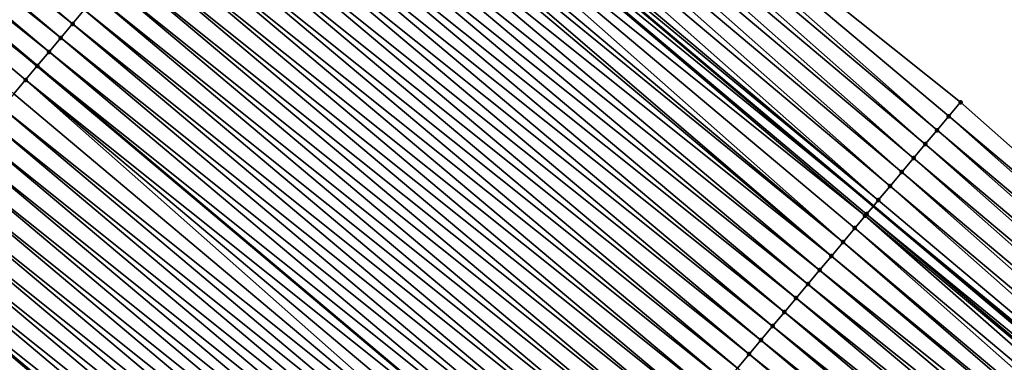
# Model space of a CAD drawing. Header units: feet. Extents: x 2007189 to 2022806, y 818621 to 837694.
# Tile 350 of 680: x 2015716 to 2015743, y 820004 to 820013. Entities that reach past the tile are written whole.
import ezdxf

# ---------------------------------------------------------------- set-up
doc = ezdxf.new("R2010")
doc.units = ezdxf.units.FT
doc.header["$MEASUREMENT"] = 0
for name, color, linetype, lineweight in [('EP_Travel Lane', 172, 'Continuous', 53), ('Road Shots', 141, 'Continuous', 100), ('Road X-Section', 40, 'Continuous', 13), ('STRIPING', 60, 'Continuous', 53)]:
    doc.layers.add(name, color=color, linetype=linetype, lineweight=lineweight)
doc.layers.add('I-77-MM17-21_SB-Surface-Border', color=7, linetype='Continuous')
doc.layers.add('I-77-MM17-21_SB-Surface-TIN', color=7, linetype='Continuous')

msp = doc.modelspace()

# ---------------------------------------------------------------- linework, layer by layer
at = {"layer": 'EP_Travel Lane'}
msp.add_polyline3d([(2015616.741094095, 820110.8309482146, 255.9642285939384), (2015632.038367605, 820097.9493019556, 256.2039738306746), (2015647.323448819, 820085.0801793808, 256.4357405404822), (2015662.625467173, 820072.2042372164, 256.6787347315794), (2015677.927200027, 820059.3285352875, 256.955127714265), (2015693.229016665, 820046.4527628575, 257.2217161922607), (2015708.530959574, 820033.5768841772, 257.4735372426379), (2015723.832899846, 820020.7010077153, 257.7256667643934), (2015739.134900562, 820007.8250803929, 257.9707285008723), (2015754.437269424, 819994.9488432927, 258.1727230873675), (2015769.739426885, 819982.0727840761, 258.3994499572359), (2015785.041418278, 819969.1968645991, 258.6456022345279), (2015800.343797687, 819956.3280257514, 258.8786010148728), (2015815.66086029, 819943.4708387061, 259.1643164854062)], dxfattribs=at)
at = {"layer": 'I-77-MM17-21_SB-Surface-Border', "color": 3, "linetype": 'Continuous', "lineweight": -3}
msp.add_polyline3d([(2015618.094874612, 820112.4372928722, 255.884433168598), (2015632.747671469, 820098.7910225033, 256.1675215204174), (2015648.677806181, 820086.6915968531, 256.3757903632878), (2015664.313272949, 820074.2118251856, 256.5713757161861), (2015679.626488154, 820061.3497516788, 256.8453437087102), (2015695.261391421, 820048.8704533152, 257.1067912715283), (2015710.57488318, 820036.0081475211, 257.3484328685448), (2015725.888384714, 820023.1458335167, 257.5889319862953), (2015741.523438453, 820010.666408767, 257.8327977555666), (2015756.515478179, 819997.4211295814, 258.0593628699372), (2015771.507195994, 819984.1761207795, 258.3235594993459), (2015786.820838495, 819971.3136883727, 258.5475850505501), (2015801.80948432, 819958.0731653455, 258.8288225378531), (2015816.483349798, 819944.4502775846, 259.1431098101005)], dxfattribs=at)
at = {"layer": 'I-77-MM17-21_SB-Surface-TIN', "color": 128, "linetype": 'Continuous', "lineweight": -3}
for points in [[(2015717.204797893, 820012.8092324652, 257.6941516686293), (2015701.891325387, 820025.6715220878, 257.4502597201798), (2015701.569768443, 820025.2886368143, 257.4474498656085)], [(2015717.204797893, 820012.8092324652, 257.6941516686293), (2015717.526360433, 820013.1921130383, 257.6963074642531), (2015701.891325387, 820025.6715220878, 257.4502597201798)], [(2015716.883238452, 820012.4263492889, 257.691633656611), (2015701.569768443, 820025.2886368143, 257.4474498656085), (2015701.248210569, 820024.9057523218, 257.4447486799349)], [(2015716.883238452, 820012.4263492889, 257.691633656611), (2015717.204797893, 820012.8092324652, 257.6941516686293), (2015701.569768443, 820025.2886368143, 257.4474498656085)], [(2015716.561679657, 820012.0434655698, 257.6890400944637), (2015701.248210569, 820024.9057523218, 257.4447486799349), (2015700.926726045, 820024.5228059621, 257.4334594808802)], [(2015716.561679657, 820012.0434655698, 257.6890400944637), (2015716.883238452, 820012.4263492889, 257.691633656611), (2015701.248210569, 820024.9057523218, 257.4447486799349)], [(2015700.605205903, 820024.1398900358, 257.4263630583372), (2015716.240163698, 820011.660545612, 257.6814249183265), (2015700.926726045, 820024.5228059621, 257.4334594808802)], [(2015716.561679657, 820012.0434655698, 257.6890400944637), (2015700.926726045, 820024.5228059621, 257.4334594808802), (2015716.240163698, 820011.660545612, 257.6814249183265)], [(2015715.91866576, 820011.2776110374, 257.6717333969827), (2015716.240163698, 820011.660545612, 257.6814249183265), (2015700.605205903, 820024.1398900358, 257.4263630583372)], [(2015715.597072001, 820010.8947566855, 257.6732264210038), (2015715.91866576, 820011.2776110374, 257.6717333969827), (2015700.605205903, 820024.1398900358, 257.4263630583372)], [(2015740.879982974, 820009.9009251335, 257.8671031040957), (2015725.888384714, 820023.1458335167, 257.5889319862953), (2015725.566631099, 820022.7631134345, 257.6091092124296)], [(2015740.879982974, 820009.9009251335, 257.8671031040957), (2015741.201706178, 820010.2836707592, 257.8504804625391), (2015725.888384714, 820023.1458335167, 257.5889319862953)], [(2015741.201706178, 820010.2836707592, 257.8504804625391), (2015741.523438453, 820010.666408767, 257.8327977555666), (2015725.888384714, 820023.1458335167, 257.5889319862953)], [(2015740.558295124, 820009.518149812, 257.8795934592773), (2015725.566631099, 820022.7631134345, 257.6091092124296), (2015725.244922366, 820022.3803556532, 257.6240404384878)], [(2015740.558295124, 820009.518149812, 257.8795934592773), (2015740.879982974, 820009.9009251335, 257.8671031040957), (2015725.566631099, 820022.7631134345, 257.6091092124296)], [(2015740.236601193, 820009.1353795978, 257.8927945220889), (2015725.244922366, 820022.3803556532, 257.6240404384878), (2015724.923166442, 820021.9976375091, 257.6444873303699)], [(2015740.236601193, 820009.1353795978, 257.8927945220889), (2015740.558295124, 820009.518149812, 257.8795934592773), (2015725.244922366, 820022.3803556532, 257.6240404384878)], [(2015739.914858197, 820008.752650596, 257.9117304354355), (2015724.923166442, 820021.9976375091, 257.6444873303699), (2015724.601401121, 820021.614927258, 257.6660325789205)], [(2015739.914858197, 820008.752650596, 257.9117304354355), (2015740.236601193, 820009.1353795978, 257.8927945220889), (2015724.923166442, 820021.9976375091, 257.6444873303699)], [(2015739.592962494, 820008.3700498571, 257.9485147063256), (2015724.601401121, 820021.614927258, 257.6660325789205), (2015724.279530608, 820021.232305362, 257.699872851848)], [(2015739.592962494, 820008.3700498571, 257.9485147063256), (2015739.914858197, 820008.752650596, 257.9117304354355), (2015724.601401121, 820021.614927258, 257.6660325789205)], [(2015739.271235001, 820007.9873078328, 257.9656385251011), (2015724.279530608, 820021.232305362, 257.699872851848), (2015723.95778847, 820020.8495756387, 257.7187084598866)], [(2015739.271235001, 820007.9873078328, 257.9656385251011), (2015739.592962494, 820008.3700498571, 257.9485147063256), (2015724.279530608, 820021.232305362, 257.699872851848)], [(2015739.271235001, 820007.9873078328, 257.9656385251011), (2015723.95778847, 820020.8495756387, 257.7187084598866), (2015723.832899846, 820020.7010077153, 257.7256667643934)], [(2015723.636054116, 820020.4668393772, 257.7366342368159), (2015739.134900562, 820007.8250803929, 257.9707285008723), (2015723.832899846, 820020.7010077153, 257.7256667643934)], [(2015739.271235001, 820007.9873078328, 257.9656385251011), (2015723.832899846, 820020.7010077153, 257.7256667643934), (2015739.134900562, 820007.8250803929, 257.9707285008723)], [(2015738.909977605, 820007.5574210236, 257.9780642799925), (2015723.636054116, 820020.4668393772, 257.7366342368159), (2015723.314450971, 820020.0839929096, 257.7392244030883)], [(2015738.949551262, 820007.6045290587, 257.9776484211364), (2015739.134900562, 820007.8250803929, 257.9707285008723), (2015723.636054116, 820020.4668393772, 257.7366342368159)], [(2015738.909977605, 820007.5574210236, 257.9780642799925), (2015738.949551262, 820007.6045290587, 257.9776484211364), (2015723.636054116, 820020.4668393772, 257.7366342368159)], [(2015738.306414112, 820006.8387780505, 257.9747474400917), (2015723.314450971, 820020.0839929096, 257.7392244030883), (2015722.992830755, 820019.70116078, 257.7438097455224)], [(2015738.306414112, 820006.8387780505, 257.9747474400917), (2015738.627994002, 820007.2216440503, 257.9748753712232), (2015723.314450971, 820020.0839929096, 257.7392244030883)], [(2015738.627994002, 820007.2216440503, 257.9748753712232), (2015738.909977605, 820007.5574210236, 257.9780642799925), (2015723.314450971, 820020.0839929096, 257.7392244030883)], [(2015738.306414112, 820006.8387780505, 257.9747474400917), (2015722.992830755, 820019.70116078, 257.7438097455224), (2015722.806949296, 820019.4798713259, 257.7447117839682)], [(2015737.984840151, 820006.4559070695, 257.9739263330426), (2015722.671244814, 820019.3182998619, 257.7443890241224), (2015722.349683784, 820018.9354180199, 257.7420566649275)], [(2015737.984840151, 820006.4559070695, 257.9739263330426), (2015722.806949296, 820019.4798713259, 257.7447117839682), (2015722.671244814, 820019.3182998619, 257.7443890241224)], [(2015737.984840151, 820006.4559070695, 257.9739263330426), (2015738.306414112, 820006.8387780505, 257.9747474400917), (2015722.806949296, 820019.4798713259, 257.7447117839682)], [(2015737.663289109, 820006.073016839, 257.9704266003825), (2015722.349683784, 820018.9354180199, 257.7420566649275), (2015722.028131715, 820018.5525286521, 257.738677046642)], [(2015737.663289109, 820006.073016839, 257.9704266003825), (2015737.984840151, 820006.4559070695, 257.9739263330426), (2015722.349683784, 820018.9354180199, 257.7420566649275)], [(2015737.341740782, 820005.6901243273, 257.9666094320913), (2015722.028131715, 820018.5525286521, 257.738677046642), (2015721.706577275, 820018.1696412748, 257.7355744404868)], [(2015737.341740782, 820005.6901243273, 257.9666094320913), (2015737.663289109, 820006.073016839, 257.9704266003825), (2015722.028131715, 820018.5525286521, 257.738677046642)], [(2015737.020183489, 820005.3072393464, 257.9638402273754), (2015721.706577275, 820018.1696412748, 257.7355744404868), (2015721.385021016, 820017.786755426, 257.7326845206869)], [(2015737.020183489, 820005.3072393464, 257.9638402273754), (2015737.341740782, 820005.6901243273, 257.9666094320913), (2015721.706577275, 820018.1696412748, 257.7355744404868)], [(2015736.698614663, 820004.9243640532, 257.9624190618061), (2015721.385021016, 820017.786755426, 257.7326845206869), (2015721.063472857, 820017.403862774, 257.7288478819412)], [(2015736.698614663, 820004.9243640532, 257.9624190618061), (2015737.020183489, 820005.3072393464, 257.9638402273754), (2015721.385021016, 820017.786755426, 257.7326845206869)], [(2015736.377058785, 820004.5414778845, 257.9594845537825), (2015721.063472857, 820017.403862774, 257.7288478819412), (2015720.741913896, 820017.0209791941, 257.7262737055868)], [(2015736.377058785, 820004.5414778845, 257.9594845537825), (2015736.698614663, 820004.9243640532, 257.9624190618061), (2015721.063472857, 820017.403862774, 257.7288478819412)], [(2015736.055504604, 820004.1585902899, 257.9563516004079), (2015720.741913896, 820017.0209791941, 257.7262737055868), (2015720.420361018, 820016.6380905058, 257.7229886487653)], [(2015736.055504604, 820004.1585902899, 257.9563516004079), (2015736.377058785, 820004.5414778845, 257.9594845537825), (2015720.741913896, 820017.0209791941, 257.7262737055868)], [(2015735.733963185, 820003.7756919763, 257.9517270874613), (2015720.420361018, 820016.6380905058, 257.7229886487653), (2015720.098814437, 820016.2551965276, 257.7189674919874)], [(2015735.733963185, 820003.7756919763, 257.9517270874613), (2015736.055504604, 820004.1585902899, 257.9563516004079), (2015720.420361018, 820016.6380905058, 257.7229886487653)], [(2015735.412427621, 820003.3927887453, 257.9464182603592), (2015720.098814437, 820016.2551965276, 257.7189674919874), (2015719.777266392, 820015.8723037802, 257.7151175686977)], [(2015735.412427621, 820003.3927887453, 257.9464182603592), (2015735.733963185, 820003.7756919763, 257.9517270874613), (2015720.098814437, 820016.2551965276, 257.7189674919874)], [(2015735.090872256, 820003.0099021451, 257.9434237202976), (2015719.777266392, 820015.8723037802, 257.7151175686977), (2015719.455704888, 820015.4894223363, 257.7128406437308)], [(2015735.090872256, 820003.0099021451, 257.9434237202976), (2015735.412427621, 820003.3927887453, 257.9464182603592), (2015719.777266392, 820015.8723037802, 257.7151175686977)], [(2015734.769300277, 820002.6270294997, 257.9423710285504), (2015719.455704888, 820015.4894223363, 257.7128406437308), (2015719.134145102, 820015.106539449, 257.7103628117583)], [(2015734.769300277, 820002.6270294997, 257.9423710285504), (2015735.090872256, 820003.0099021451, 257.9434237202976), (2015719.455704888, 820015.4894223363, 257.7128406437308)], [(2015734.447733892, 820002.2441521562, 257.940664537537), (2015719.134145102, 820015.106539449, 257.7103628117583), (2015718.812587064, 820014.723655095, 257.7076808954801)], [(2015734.447733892, 820002.2441521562, 257.940664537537), (2015734.769300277, 820002.6270294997, 257.9423710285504), (2015719.134145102, 820015.106539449, 257.7103628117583)], [(2015734.12618109, 820001.8612634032, 257.9373704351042), (2015718.812587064, 820014.723655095, 257.7076808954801), (2015718.491042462, 820014.3407594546, 257.7034284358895)], [(2015734.12618109, 820001.8612634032, 257.9373704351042), (2015734.447733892, 820002.2441521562, 257.940664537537), (2015718.812587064, 820014.723655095, 257.7076808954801)], [(2015733.804629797, 820001.4783733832, 257.933899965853), (2015718.491042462, 820014.3407594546, 257.7034284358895), (2015718.169489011, 820013.9578712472, 257.7002103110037)], [(2015733.804629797, 820001.4783733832, 257.933899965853), (2015734.12618109, 820001.8612634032, 257.9373704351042), (2015718.491042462, 820014.3407594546, 257.7034284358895)], [(2015733.483062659, 820001.0954966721, 257.9322815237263), (2015718.169489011, 820013.9578712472, 257.7002103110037), (2015717.847920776, 820013.5749954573, 257.6987201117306)], [(2015733.483062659, 820001.0954966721, 257.9322815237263), (2015733.804629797, 820001.4783733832, 257.933899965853), (2015718.169489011, 820013.9578712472, 257.7002103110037)], [(2015733.161495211, 820000.712620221, 257.9306992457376), (2015717.847920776, 820013.5749954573, 257.6987201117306), (2015717.526360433, 820013.1921130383, 257.6963074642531)], [(2015733.161495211, 820000.712620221, 257.9306992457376), (2015733.483062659, 820001.0954966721, 257.9322815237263), (2015717.847920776, 820013.5749954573, 257.6987201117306)], [(2015732.83993036, 820000.3297415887, 257.9288134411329), (2015717.526360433, 820013.1921130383, 257.6963074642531), (2015717.204797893, 820012.8092324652, 257.6941516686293)], [(2015732.83993036, 820000.3297415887, 257.9288134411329), (2015733.161495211, 820000.712620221, 257.9306992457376), (2015717.526360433, 820013.1921130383, 257.6963074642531)], [(2015732.518377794, 819999.9468526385, 257.9254918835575), (2015717.204797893, 820012.8092324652, 257.6941516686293), (2015716.883238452, 820012.4263492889, 257.691633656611)], [(2015732.518377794, 819999.9468526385, 257.9254918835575), (2015732.83993036, 820000.3297415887, 257.9288134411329), (2015717.204797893, 820012.8092324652, 257.6941516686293)], [(2015732.196824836, 819999.5639640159, 257.9222159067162), (2015716.883238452, 820012.4263492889, 257.691633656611), (2015716.561679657, 820012.0434655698, 257.6890400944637)], [(2015732.196824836, 819999.5639640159, 257.9222159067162), (2015732.518377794, 819999.9468526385, 257.9254918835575), (2015716.883238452, 820012.4263492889, 257.691633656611)], [(2015731.875273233, 819999.1810742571, 257.9187818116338), (2015716.561679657, 820012.0434655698, 257.6890400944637), (2015716.240163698, 820011.660545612, 257.6814249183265)], [(2015731.875273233, 819999.1810742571, 257.9187818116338), (2015732.196824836, 819999.5639640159, 257.9222159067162), (2015716.561679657, 820012.0434655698, 257.6890400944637)], [(2015715.91866576, 820011.2776110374, 257.6717333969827), (2015731.553795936, 819998.798121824, 257.9066475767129), (2015716.240163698, 820011.660545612, 257.6814249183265)], [(2015731.875273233, 819999.1810742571, 257.9187818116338), (2015716.240163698, 820011.660545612, 257.6814249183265), (2015731.553795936, 819998.798121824, 257.9066475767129)], [(2015730.910669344, 819998.0323622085, 257.9025275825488), (2015715.91866576, 820011.2776110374, 257.6717333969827), (2015715.597072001, 820010.8947566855, 257.6732264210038)], [(2015731.232271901, 819998.4152091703, 257.9000062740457), (2015731.553795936, 819998.798121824, 257.9066475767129), (2015715.91866576, 820011.2776110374, 257.6717333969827)], [(2015730.910669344, 819998.0323622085, 257.9025275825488), (2015731.232271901, 819998.4152091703, 257.9000062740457), (2015715.91866576, 820011.2776110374, 257.6717333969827)], [(2015730.910669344, 819998.0323622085, 257.9025275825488), (2015715.597072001, 820010.8947566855, 257.6732264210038), (2015715.275488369, 820010.511893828, 257.673535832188)], [(2015756.515478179, 819997.4211295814, 258.0593628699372), (2015741.523438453, 820010.666408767, 257.8327977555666), (2015741.201706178, 820010.2836707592, 257.8504804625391)], [(2015730.589093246, 819997.6494930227, 257.901956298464), (2015715.275488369, 820010.511893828, 257.673535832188), (2015714.953917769, 820010.1290200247, 257.6723220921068)], [(2015730.589093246, 819997.6494930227, 257.901956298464), (2015730.910669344, 819998.0323622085, 257.9025275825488), (2015715.275488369, 820010.511893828, 257.673535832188)], [(2015730.267526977, 819997.2666155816, 257.9002362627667), (2015714.953917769, 820010.1290200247, 257.6723220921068), (2015714.632353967, 820009.7461405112, 257.6703137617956)], [(2015730.267526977, 819997.2666155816, 257.9002362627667), (2015730.589093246, 819997.6494930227, 257.901956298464), (2015714.953917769, 820010.1290200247, 257.6723220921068)], [(2015756.193777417, 819997.0383651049, 258.0733624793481), (2015741.201706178, 820010.2836707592, 257.8504804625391), (2015740.879982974, 820009.9009251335, 257.8671031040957)], [(2015756.193777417, 819997.0383651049, 258.0733624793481), (2015756.515478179, 819997.4211295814, 258.0593628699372), (2015741.201706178, 820010.2836707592, 257.8504804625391)], [(2015755.872104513, 819996.6555772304, 258.0841061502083), (2015740.879982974, 820009.9009251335, 257.8671031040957), (2015740.558295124, 820009.518149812, 257.8795934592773)], [(2015755.872104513, 819996.6555772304, 258.0841061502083), (2015756.193777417, 819997.0383651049, 258.0733624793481), (2015740.879982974, 820009.9009251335, 257.8671031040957)], [(2015729.945957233, 819996.8837410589, 257.8989223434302), (2015714.632353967, 820009.7461405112, 257.6703137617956), (2015714.310787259, 820009.3632634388, 257.6686451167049)], [(2015729.945957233, 819996.8837410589, 257.8989223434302), (2015730.267526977, 819997.2666155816, 257.9002362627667), (2015714.632353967, 820009.7461405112, 257.6703137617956)], [(2015755.550389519, 819996.2728247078, 258.0997691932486), (2015740.558295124, 820009.518149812, 257.8795934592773), (2015740.236601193, 820009.1353795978, 257.8927945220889)], [(2015755.550389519, 819996.2728247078, 258.0997691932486), (2015755.872104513, 819996.6555772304, 258.0841061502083), (2015740.558295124, 820009.518149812, 257.8795934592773)], [(2015729.624378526, 819996.5008740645, 257.8986560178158), (2015714.310787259, 820009.3632634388, 257.6686451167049), (2015713.989211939, 820008.9803936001, 257.6679830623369)], [(2015729.624378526, 819996.5008740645, 257.8986560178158), (2015729.945957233, 819996.8837410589, 257.8989223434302), (2015714.310787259, 820009.3632634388, 257.6686451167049)], [(2015729.302811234, 819996.1179974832, 257.8970556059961), (2015713.989211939, 820008.9803936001, 257.6679830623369), (2015713.66762914, 820008.597530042, 257.6681950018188)], [(2015729.302811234, 819996.1179974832, 257.8970556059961), (2015729.624378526, 819996.5008740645, 257.8986560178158), (2015713.989211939, 820008.9803936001, 257.6679830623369)], [(2015755.228617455, 819995.8901201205, 258.1221026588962), (2015740.236601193, 820009.1353795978, 257.8927945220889), (2015739.914858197, 820008.752650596, 257.9117304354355)], [(2015755.228617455, 819995.8901201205, 258.1221026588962), (2015755.550389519, 819996.2728247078, 258.0997691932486), (2015740.236601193, 820009.1353795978, 257.8927945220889)], [(2015754.906807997, 819995.5074469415, 258.1488067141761), (2015739.914858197, 820008.752650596, 257.9117304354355), (2015739.592962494, 820008.3700498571, 257.9485147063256)], [(2015754.906807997, 819995.5074469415, 258.1488067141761), (2015755.228617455, 819995.8901201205, 258.1221026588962), (2015739.914858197, 820008.752650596, 257.9117304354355)], [(2015728.981260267, 819995.7351071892, 257.8935470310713), (2015713.66762914, 820008.597530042, 257.6681950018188), (2015713.346052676, 820008.2146611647, 257.6676667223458)], [(2015728.981260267, 819995.7351071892, 257.8935470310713), (2015729.302811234, 819996.1179974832, 257.8970556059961), (2015713.66762914, 820008.597530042, 257.6681950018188)], [(2015728.659710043, 819995.3522162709, 257.8899515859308), (2015713.346052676, 820008.2146611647, 257.6676667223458), (2015713.0244732, 820007.8317948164, 257.667490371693)], [(2015728.659710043, 819995.3522162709, 257.8899515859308), (2015728.981260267, 819995.7351071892, 257.8935470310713), (2015713.346052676, 820008.2146611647, 257.6676667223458)], [(2015754.58510923, 819995.1246807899, 258.1625732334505), (2015739.592962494, 820008.3700498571, 257.9485147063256), (2015739.271235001, 820007.9873078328, 257.9656385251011)], [(2015754.58510923, 819995.1246807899, 258.1625732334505), (2015754.906807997, 819995.5074469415, 258.1488067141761), (2015739.592962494, 820008.3700498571, 257.9485147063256)], [(2015754.58510923, 819995.1246807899, 258.1625732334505), (2015739.271235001, 820007.9873078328, 257.9656385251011), (2015739.134900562, 820007.8250803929, 257.9707285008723)], [(2015728.33814168, 819994.9693405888, 257.8884763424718), (2015713.0244732, 820007.8317948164, 257.667490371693), (2015712.702899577, 820007.448923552, 257.666629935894)], [(2015728.33814168, 819994.9693405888, 257.8884763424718), (2015728.659710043, 819995.3522162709, 257.8899515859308), (2015713.0244732, 820007.8317948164, 257.667490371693)], [(2015738.949551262, 820007.6045290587, 257.9776484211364), (2015754.437269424, 819994.9488432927, 258.1727230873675), (2015739.134900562, 820007.8250803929, 257.9707285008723)], [(2015754.58510923, 819995.1246807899, 258.1625732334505), (2015739.134900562, 820007.8250803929, 257.9707285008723), (2015754.437269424, 819994.9488432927, 258.1727230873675)], [(2015728.016572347, 819994.5864657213, 257.8871144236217), (2015712.702899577, 820007.448923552, 257.666629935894), (2015712.381325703, 820007.0660524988, 257.665798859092)], [(2015728.016572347, 819994.5864657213, 257.8871144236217), (2015728.33814168, 819994.9693405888, 257.8884763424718), (2015712.702899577, 820007.448923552, 257.666629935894)], [(2015753.941695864, 819994.3591617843, 258.1919566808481), (2015738.909977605, 820007.5574210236, 257.9780642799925), (2015738.627994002, 820007.2216440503, 257.9748753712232)], [(2015754.263339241, 819994.7419744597, 258.184664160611), (2015738.949551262, 820007.6045290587, 257.9776484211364), (2015738.909977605, 820007.5574210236, 257.9780642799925)], [(2015753.941695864, 819994.3591617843, 258.1919566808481), (2015754.263339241, 819994.7419744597, 258.184664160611), (2015738.909977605, 820007.5574210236, 257.9780642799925)], [(2015754.263339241, 819994.7419744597, 258.184664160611), (2015754.437269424, 819994.9488432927, 258.1727230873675), (2015738.949551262, 820007.6045290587, 257.9776484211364)], [(2015753.620094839, 819993.9763135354, 258.194298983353), (2015738.627994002, 820007.2216440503, 257.9748753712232), (2015738.306414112, 820006.8387780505, 257.9747474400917)], [(2015753.620094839, 819993.9763135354, 258.194298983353), (2015753.941695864, 819994.3591617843, 258.1919566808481), (2015738.627994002, 820007.2216440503, 257.9748753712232)], [(2015727.695008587, 819994.2035861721, 257.8851010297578), (2015712.381325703, 820007.0660524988, 257.665798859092), (2015712.059761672, 820006.6831731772, 257.6638172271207)], [(2015727.695008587, 819994.2035861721, 257.8851010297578), (2015728.016572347, 819994.5864657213, 257.8871144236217), (2015712.381325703, 820007.0660524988, 257.665798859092)], [(2015753.449884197, 819993.7736783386, 258.1950302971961), (2015738.306414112, 820006.8387780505, 257.9747474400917), (2015737.984840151, 820006.4559070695, 257.9739263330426)], [(2015753.449884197, 819993.7736783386, 258.1950302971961), (2015753.620094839, 819993.9763135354, 258.194298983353), (2015738.306414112, 820006.8387780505, 257.9747474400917)], [(2015727.268404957, 819993.6956283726, 257.8818904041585), (2015712.059761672, 820006.6831731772, 257.6638172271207), (2015711.738196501, 820006.300294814, 257.661968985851)], [(2015727.268404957, 819993.6956283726, 257.8818904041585), (2015727.373448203, 819993.8207037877, 257.8826931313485), (2015712.059761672, 820006.6831731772, 257.6638172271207)], [(2015727.373448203, 819993.8207037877, 257.8826931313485), (2015727.695008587, 819994.2035861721, 257.8851010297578), (2015712.059761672, 820006.6831731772, 257.6638172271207)], [(2015727.051899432, 819993.4378116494, 257.8789279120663), (2015711.738196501, 820006.300294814, 257.661968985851), (2015711.416634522, 820005.9174137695, 257.6597475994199)], [(2015727.051899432, 819993.4378116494, 257.8789279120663), (2015727.268404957, 819993.6956283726, 257.8818904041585), (2015711.738196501, 820006.300294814, 257.661968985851)], [(2015753.298514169, 819993.5934481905, 258.1942623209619), (2015737.984840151, 820006.4559070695, 257.9739263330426), (2015737.663289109, 820006.073016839, 257.9704266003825)], [(2015753.298514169, 819993.5934481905, 258.1942623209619), (2015753.449884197, 819993.7736783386, 258.1950302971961), (2015737.984840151, 820006.4559070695, 257.9739263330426)], [(2015752.976953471, 819993.2105660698, 258.191891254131), (2015737.663289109, 820006.073016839, 257.9704266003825), (2015737.341740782, 820005.6901243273, 257.9666094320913)], [(2015752.976953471, 819993.2105660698, 258.191891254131), (2015753.298514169, 819993.5934481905, 258.1942623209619), (2015737.663289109, 820006.073016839, 257.9704266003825)], [(2015726.730356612, 819993.0549145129, 257.874467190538), (2015711.416634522, 820005.9174137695, 257.6597475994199), (2015711.095080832, 820005.5345257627, 257.6565573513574)], [(2015726.730356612, 819993.0549145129, 257.874467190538), (2015727.051899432, 819993.4378116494, 257.8789279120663), (2015711.416634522, 820005.9174137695, 257.6597475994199)], [(2015726.408806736, 819992.672023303, 257.8708311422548), (2015711.095080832, 820005.5345257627, 257.6565573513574), (2015710.773525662, 820005.1516389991, 257.653540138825)], [(2015726.408806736, 819992.672023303, 257.8708311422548), (2015726.730356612, 819993.0549145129, 257.874467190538), (2015711.095080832, 820005.5345257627, 257.6565573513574)], [(2015752.655400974, 819992.827677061, 258.1885616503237), (2015737.341740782, 820005.6901243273, 257.9666094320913), (2015737.020183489, 820005.3072393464, 257.9638402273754)], [(2015752.655400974, 819992.827677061, 258.1885616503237), (2015752.976953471, 819993.2105660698, 258.191891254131), (2015737.341740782, 820005.6901243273, 257.9666094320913)], [(2015752.333839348, 819992.4447957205, 258.1862991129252), (2015737.020183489, 820005.3072393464, 257.9638402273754), (2015736.698614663, 820004.9243640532, 257.9624190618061)], [(2015752.333839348, 819992.4447957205, 258.1862991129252), (2015752.655400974, 819992.827677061, 258.1885616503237), (2015737.020183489, 820005.3072393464, 257.9638402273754)], [(2015726.087257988, 819992.2891311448, 257.8670631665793), (2015710.773525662, 820005.1516389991, 257.653540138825), (2015710.451962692, 820004.768758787, 257.6514345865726)], [(2015726.087257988, 819992.2891311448, 257.8670631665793), (2015726.408806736, 819992.672023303, 257.8708311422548), (2015710.773525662, 820005.1516389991, 257.653540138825)], [(2015725.765684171, 819991.9062600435, 257.8662253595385), (2015710.451962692, 820004.768758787, 257.6514345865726), (2015710.130402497, 820004.3858762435, 257.649004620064)], [(2015725.765684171, 819991.9062600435, 257.8662253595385), (2015726.087257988, 819992.2891311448, 257.8670631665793), (2015710.451962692, 820004.768758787, 257.6514345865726)], [(2015752.012276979, 819992.0619150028, 258.1841232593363), (2015736.698614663, 820004.9243640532, 257.9624190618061), (2015736.377058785, 820004.5414778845, 257.9594845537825)], [(2015752.012276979, 819992.0619150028, 258.1841232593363), (2015752.333839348, 819992.4447957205, 258.1862991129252), (2015736.698614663, 820004.9243640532, 257.9624190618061)], [(2015751.690714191, 819991.6790346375, 258.1819964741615), (2015736.377058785, 820004.5414778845, 257.9594845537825), (2015736.055504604, 820004.1585902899, 257.9563516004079)], [(2015751.690714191, 819991.6790346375, 258.1819964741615), (2015752.012276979, 819992.0619150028, 258.1841232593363), (2015736.377058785, 820004.5414778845, 257.9594845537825)], [(2015725.444133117, 819991.5233698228, 257.8627269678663), (2015710.130402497, 820004.3858762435, 257.649004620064), (2015709.808839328, 820004.0029961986, 257.6469223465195)], [(2015725.444133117, 819991.5233698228, 257.8627269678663), (2015725.765684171, 819991.9062600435, 257.8662253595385), (2015710.130402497, 820004.3858762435, 257.649004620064)], [(2015751.369157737, 819991.2961489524, 258.1791293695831), (2015736.055504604, 820004.1585902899, 257.9563516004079), (2015735.733963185, 820003.7756919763, 257.9517270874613)], [(2015751.369157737, 819991.2961489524, 258.1791293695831), (2015751.690714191, 819991.6790346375, 258.1819964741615), (2015736.055504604, 820004.1585902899, 257.9563516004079)], [(2015725.12259345, 819991.1404700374, 257.8578976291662), (2015709.808839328, 820004.0029961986, 257.6469223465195), (2015709.487278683, 820003.6201140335, 257.6445450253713)], [(2015725.12259345, 819991.1404700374, 257.8578976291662), (2015725.444133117, 819991.5233698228, 257.8627269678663), (2015709.808839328, 820004.0029961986, 257.6469223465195)], [(2015724.801045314, 819990.7575773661, 257.8540582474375), (2015709.487278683, 820003.6201140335, 257.6445450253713), (2015709.381405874, 820003.494057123, 257.6440968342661)], [(2015724.801045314, 819990.7575773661, 257.8540582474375), (2015725.12259345, 819991.1404700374, 257.8578976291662), (2015709.487278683, 820003.6201140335, 257.6445450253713)], [(2015751.047606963, 819990.9132584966, 258.1755984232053), (2015735.733963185, 820003.7756919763, 257.9517270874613), (2015735.412427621, 820003.3927887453, 257.9464182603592)], [(2015751.047606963, 819990.9132584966, 258.1755984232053), (2015751.369157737, 819991.2961489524, 258.1791293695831), (2015735.733963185, 820003.7756919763, 257.9517270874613)]]:
    msp.add_3dface(points, dxfattribs=at)
at = {"layer": 'Road Shots', "lineweight": 100}
for p in [(2015717.204797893, 820012.8092324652, 257.6941516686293), (2015716.883238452, 820012.4263492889, 257.691633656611), (2015716.561679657, 820012.0434655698, 257.6890400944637), (2015716.240163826, 820011.6605457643, 257.6814249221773), (2015715.91866576, 820011.2776110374, 257.6717333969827), (2015741.523438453, 820010.666408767, 257.8327977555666), (2015741.201706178, 820010.2836707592, 257.8504804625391), (2015740.879982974, 820009.9009251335, 257.8671031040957), (2015740.558295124, 820009.518149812, 257.8795934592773), (2015740.236601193, 820009.1353795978, 257.8927945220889), (2015739.914858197, 820008.752650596, 257.9117304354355), (2015739.592962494, 820008.3700498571, 257.9485147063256), (2015739.271235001, 820007.9873078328, 257.9656385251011), (2015738.909977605, 820007.5574210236, 257.9780642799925), (2015738.949551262, 820007.6045290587, 257.9776484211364), (2015738.627994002, 820007.2216440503, 257.9748753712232), (2015738.306414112, 820006.8387780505, 257.9747474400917), (2015737.984840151, 820006.4559070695, 257.9739263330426), (2015737.663289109, 820006.073016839, 257.9704266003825), (2015737.341740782, 820005.6901243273, 257.9666094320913), (2015737.020183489, 820005.3072393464, 257.9638402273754), (2015736.698614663, 820004.9243640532, 257.9624190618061), (2015736.377058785, 820004.5414778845, 257.9594845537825), (2015736.055504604, 820004.1585902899, 257.9563516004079), (2015735.733963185, 820003.7756919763, 257.9517270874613)]:
    msp.add_point(p, dxfattribs=at)
at = {"layer": 'Road X-Section', "extrusion": (0.7656823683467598, -0.6431218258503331, 0.01117264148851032), "elevation": 1016033.867317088, "flags": 128}
msp.add_lwpolyline([(1924354.688495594, -11094.88570508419), (1924354.188495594, -11094.86552659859), (1924353.688495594, -11094.85059444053), (1924353.188495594, -11094.83014627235), (1924352.688495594, -11094.80859967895), (1924352.188495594, -11094.77475729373), (1924351.688495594, -11094.75592050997), (1924351.188495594, -11094.73799361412), (1924350.688495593, -11094.73540328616), (1924350.188495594, -11094.73081765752), (1924349.899495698, -11094.72991556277), (1924349.688495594, -11094.73023834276), (1924349.188495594, -11094.73257084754), (1924348.688495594, -11094.73595067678), (1924348.188495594, -11094.7390534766), (1924347.688495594, -11094.74194357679), (1924347.188495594, -11094.74578045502), (1924346.688495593, -11094.74835479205), (1924346.188495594, -11094.75164005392), (1924345.688495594, -11094.7556614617), (1924345.188495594, -11094.7595116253), (1924344.688495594, -11094.7617886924), (1924344.188495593, -11094.76426667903), (1924343.688495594, -11094.76694876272), (1924343.188495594, -11094.77120148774), (1924342.688495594, -11094.7744198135), (1924342.188495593, -11094.77591010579), (1924341.688495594, -11094.77832290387), (1924341.188495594, -11094.78047883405), (1924340.688495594, -11094.78299700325), (1924340.188495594, -11094.78559072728), (1924339.688495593, -11094.79320637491), (1924339.188495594, -11094.80289850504), (1924338.688495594, -11094.80140538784), (1924338.188495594, -11094.80109595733), (1924337.688495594, -11094.80230977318), (1924337.188495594, -11094.80431822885), (1924336.688495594, -11094.8059869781), (1924336.188495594, -11094.80664907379), (1924335.688495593, -11094.80643712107), (1924335.188495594, -11094.80696543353), (1924334.688495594, -11094.80714179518), (1924334.188495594, -11094.80800228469), (1924333.688495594, -11094.80883341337), (1924333.188495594, -11094.81081516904), (1924332.688495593, -11094.81266352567), (1924332.188495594, -11094.81488505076), (1924331.688495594, -11094.81807549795), (1924331.188495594, -11094.82109289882), (1924330.688495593, -11094.8231985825), (1924330.188495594, -11094.82562870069), (1924329.688495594, -11094.82771110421), (1924329.188495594, -11094.83008857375), (1924329.023876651, -11094.83053679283), (1924328.688495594, -11094.83349613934), (1924328.188495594, -11094.83964930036), (1924327.688495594, -11094.84723507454), (1924327.188495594, -11094.86098530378), (1924326.688495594, -11094.86900814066), (1924326.340162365, -11094.88276772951), (1924326.188495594, -11094.8904763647), (1924325.688495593, -11094.9146003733), (1924325.188495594, -11094.93900290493), (1924324.688495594, -11094.95326989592), (1924324.188495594, -11094.96543491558), (1924323.688495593, -11094.98767479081), (1924323.188495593, -11095.00509758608), (1924322.688495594, -11095.02412580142), (1924322.188495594, -11095.04661639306), (1924321.963971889, -11095.05629441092)], dxfattribs=at)
at = {"layer": 'Road X-Section', "extrusion": (0.7656823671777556, -0.6431218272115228, 0.01117264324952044), "elevation": 1016053.863844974, "flags": 128}
msp.add_lwpolyline([(1924355.190318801, -11094.86704168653), (1924354.690318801, -11094.8493578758), (1924354.190318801, -11094.83273419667), (1924353.690318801, -11094.82024306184), (1924353.190318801, -11094.80704117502), (1924352.690318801, -11094.7881040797), (1924352.1903188, -11094.75131751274), (1924351.6903188, -11094.7341926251), (1924351.190318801, -11094.72218197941), (1924351.128794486, -11094.7217660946), (1924350.690318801, -11094.72495520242), (1924350.190318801, -11094.72508314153), (1924349.690318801, -11094.72590429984), (1924349.190318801, -11094.72940425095), (1924348.690318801, -11094.7332216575), (1924348.190318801, -11094.73599103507), (1924347.690318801, -11094.73741228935), (1924347.190318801, -11094.74034698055), (1924346.690318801, -11094.74348012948), (1924346.190318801, -11094.74810493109), (1924345.690318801, -11094.75341408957), (1924345.190318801, -11094.75640881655), (1924344.6903188, -11094.757461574), (1924344.190318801, -11094.75916817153), (1924343.690318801, -11094.76246247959), (1924343.1903188, -11094.76593316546), (1924342.690318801, -11094.76755170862), (1924342.190318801, -11094.76913408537), (1924341.690318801, -11094.77102000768), (1924341.190318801, -11094.77434177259), (1924340.690318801, -11094.77761795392), (1924340.190318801, -11094.78105226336), (1924339.690318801, -11094.79318725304), (1924339.190318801, -11094.7998289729), (1924338.690318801, -11094.79730750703), (1924338.190318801, -11094.79787882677), (1924337.690318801, -11094.79959896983), (1924337.1903188, -11094.80091297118), (1924336.6903188, -11094.80117931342), (1924336.190318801, -11094.80277982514), (1924335.690318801, -11094.80628861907), (1924335.190318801, -11094.80988428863), (1924334.690318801, -11094.81135962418), (1924334.190318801, -11094.81272162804), (1924333.6903188, -11094.81473514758), (1924333.190318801, -11094.81714319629), (1924333.026984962, -11094.81794597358), (1924332.690318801, -11094.8209086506), (1924332.190318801, -11094.82536965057), (1924331.690318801, -11094.82900592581), (1924331.190318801, -11094.83277413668), (1924330.690318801, -11094.83361199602), (1924330.1903188, -11094.83711060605), (1924329.690318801, -11094.8419402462), (1924329.190318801, -11094.84577986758), (1924328.690318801, -11094.84922672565), (1924328.190318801, -11094.85429551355), (1924327.690318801, -11094.86156663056), (1924327.190318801, -11094.87133435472), (1924326.690318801, -11094.87207688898), (1924326.219365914, -11094.88635996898), (1924326.1903188, -11094.88742384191), (1924325.6903188, -11094.90861287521), (1924325.190318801, -11094.93476931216), (1924324.690318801, -11094.95775642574), (1924324.190318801, -11094.98207439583), (1924323.690318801, -11095.00687426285), (1924323.190318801, -11095.02751358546), (1924322.690318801, -11095.04833178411), (1924322.190318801, -11095.07024852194), (1924321.900413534, -11095.0828826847)], dxfattribs=at)
at = {"layer": 'STRIPING'}
msp.add_polyline3d([(2015624.37286791, 820088.8480514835, 256.3092863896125), (2015639.672210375, 820075.9724899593, 256.531018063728), (2015654.985924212, 820063.1099976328, 256.746702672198), (2015670.299633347, 820050.2475092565, 256.9629376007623), (2015685.613210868, 820037.3851314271, 257.1945549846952), (2015700.926726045, 820024.5228059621, 257.4334594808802), (2015716.240163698, 820011.660545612, 257.6814249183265), (2015731.553795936, 819998.798121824, 257.9066475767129), (2015746.86750359, 819985.935634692, 258.1230548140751), (2015762.181316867, 819973.0730588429, 258.3271174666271), (2015777.494960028, 819960.2106258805, 258.5510634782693), (2015792.809246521, 819947.3495593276, 258.7559124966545), (2015808.12655468, 819934.4921661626, 259.0159494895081), (2015823.4437235, 819921.6348899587, 259.2905596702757)], dxfattribs=at)

doc.saveas('drawing.dxf')
